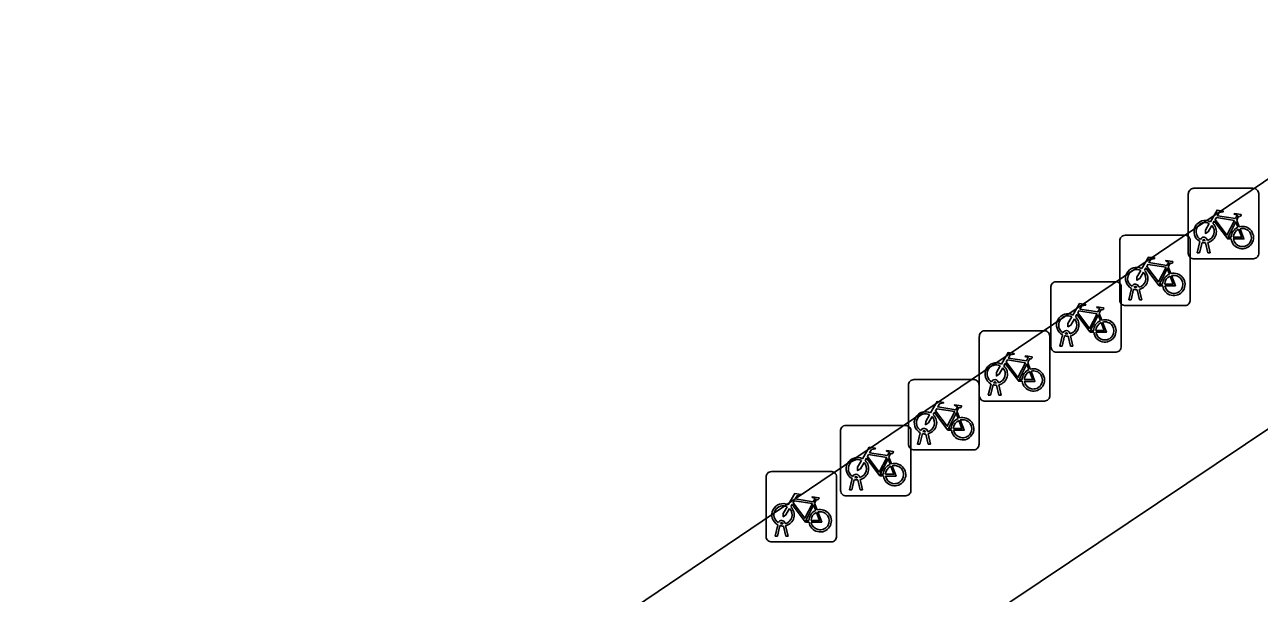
# Model space of a CAD drawing. Extents: x 160664 to 161506, y 382245 to 383288.
# Drawn here: x 161352.8 to 161370.33, y 382956.33 to 382964.41 of the extents above; entities that cross this region are included whole.
import ezdxf

# ---------------------------------------------------------------- set-up
doc = ezdxf.new("R2010")
doc.units = 0
for name, color, linetype in [('IMGEO_Fietsenrek', 7, 'Continuous'), ('IMGEO_Pand', 7, 'Continuous'), ('IMGEO_Voetpad_open', 7, 'Continuous')]:
    doc.layers.add(name, color=color, linetype=linetype)

msp = doc.modelspace()

# ---------------------------------------------------------------- linework, layer by layer
at = {"layer": 'IMGEO_Fietsenrek'}
for p, q in [((161369.318, 382961.159), (161369.318, 382962)), ((161369.318, 382962), (161369.318, 382961.159)), ((161369.393, 382962.084), (161370.234, 382962.084)), ((161370.234, 382962.084), (161369.393, 382962.084)), ((161370.318, 382962.009), (161370.318, 382961.168)), ((161370.318, 382961.168), (161370.318, 382962.009)), ((161370.005, 382961.633), (161370.041, 382961.538)), ((161368.346, 382960.494), (161368.346, 382961.335)), ((161368.346, 382961.335), (161368.346, 382960.494)), ((161368.421, 382961.419), (161369.262, 382961.419)), ((161369.262, 382961.419), (161368.421, 382961.419)), ((161369.346, 382961.344), (161369.346, 382960.503)), ((161369.346, 382960.503), (161369.346, 382961.344)), ((161369.445, 382961.168), (161369.484, 382961.328)), ((161369.514, 382961.316), (161369.479, 382961.168)), ((161369.556, 382961.34), (161369.555, 382961.344)), ((161369.597, 382961.168), (161369.563, 382961.31)), ((161369.587, 382961.351), (161369.588, 382961.344)), ((161369.595, 382961.314), (161369.63, 382961.168)), ((161369.479, 382961.168), (161369.445, 382961.168)), ((161369.63, 382961.168), (161369.597, 382961.168)), ((161369.033, 382960.968), (161369.069, 382960.873)), ((161370.243, 382961.084), (161369.402, 382961.084)), ((161369.402, 382961.084), (161370.243, 382961.084)), ((161367.442, 382960.759), (161368.283, 382960.759)), ((161368.283, 382960.759), (161367.442, 382960.759)), ((161367.367, 382959.834), (161367.367, 382960.675)), ((161367.367, 382960.675), (161367.367, 382959.834)), ((161368.367, 382960.684), (161368.367, 382959.843)), ((161368.367, 382959.843), (161368.367, 382960.684)), ((161368.473, 382960.503), (161368.512, 382960.663)), ((161368.542, 382960.651), (161368.507, 382960.503)), ((161368.584, 382960.675), (161368.583, 382960.679)), ((161368.625, 382960.503), (161368.591, 382960.645)), ((161368.615, 382960.686), (161368.616, 382960.679)), ((161368.623, 382960.649), (161368.658, 382960.503)), ((161369.271, 382960.419), (161368.43, 382960.419)), ((161368.43, 382960.419), (161369.271, 382960.419)), ((161368.507, 382960.503), (161368.473, 382960.503)), ((161368.658, 382960.503), (161368.625, 382960.503)), ((161368.054, 382960.308), (161368.09, 382960.213)), ((161366.427, 382960.063), (161367.268, 382960.063)), ((161367.268, 382960.063), (161366.427, 382960.063)), ((161366.352, 382959.138), (161366.352, 382959.979)), ((161366.352, 382959.979), (161366.352, 382959.138)), ((161367.352, 382959.988), (161367.352, 382959.147)), ((161367.352, 382959.147), (161367.352, 382959.988)), ((161367.494, 382959.843), (161367.533, 382960.003)), ((161367.563, 382959.991), (161367.528, 382959.843)), ((161367.605, 382960.015), (161367.604, 382960.019)), ((161367.646, 382959.843), (161367.612, 382959.985)), ((161367.636, 382960.026), (161367.637, 382960.019)), ((161367.644, 382959.989), (161367.679, 382959.843)), ((161368.292, 382959.759), (161367.451, 382959.759)), ((161367.451, 382959.759), (161368.292, 382959.759)), ((161367.528, 382959.843), (161367.494, 382959.843)), ((161367.679, 382959.843), (161367.646, 382959.843)), ((161367.039, 382959.612), (161367.075, 382959.517)), ((161365.423, 382959.37), (161366.264, 382959.37)), ((161366.264, 382959.37), (161365.423, 382959.37)), ((161365.348, 382958.445), (161365.348, 382959.286)), ((161365.348, 382959.286), (161365.348, 382958.445)), ((161366.348, 382959.295), (161366.348, 382958.454)), ((161366.348, 382958.454), (161366.348, 382959.295)), ((161366.479, 382959.147), (161366.518, 382959.307)), ((161366.548, 382959.295), (161366.513, 382959.147)), ((161366.59, 382959.319), (161366.589, 382959.323)), ((161366.631, 382959.147), (161366.597, 382959.289)), ((161366.621, 382959.33), (161366.622, 382959.323)), ((161366.629, 382959.293), (161366.664, 382959.147)), ((161367.277, 382959.063), (161366.436, 382959.063)), ((161366.436, 382959.063), (161367.277, 382959.063)), ((161366.513, 382959.147), (161366.479, 382959.147)), ((161366.664, 382959.147), (161366.631, 382959.147)), ((161366.035, 382958.919), (161366.071, 382958.824)), ((161364.457, 382958.719), (161365.298, 382958.719)), ((161365.298, 382958.719), (161364.457, 382958.719)), ((161364.382, 382957.794), (161364.382, 382958.635)), ((161364.382, 382958.635), (161364.382, 382957.794)), ((161365.382, 382958.644), (161365.382, 382957.803)), ((161365.382, 382957.803), (161365.382, 382958.644)), ((161365.475, 382958.454), (161365.514, 382958.614)), ((161365.544, 382958.602), (161365.509, 382958.454)), ((161365.586, 382958.626), (161365.585, 382958.63)), ((161365.627, 382958.454), (161365.593, 382958.596)), ((161365.617, 382958.637), (161365.618, 382958.63)), ((161365.625, 382958.6), (161365.66, 382958.454)), ((161366.273, 382958.37), (161365.432, 382958.37)), ((161365.432, 382958.37), (161366.273, 382958.37)), ((161365.509, 382958.454), (161365.475, 382958.454)), ((161365.66, 382958.454), (161365.627, 382958.454)), ((161365.069, 382958.268), (161365.105, 382958.173)), ((161363.326, 382957.139), (161363.326, 382957.98)), ((161363.326, 382957.98), (161363.326, 382957.139)), ((161363.401, 382958.064), (161364.242, 382958.064)), ((161364.242, 382958.064), (161363.401, 382958.064)), ((161364.326, 382957.989), (161364.326, 382957.148)), ((161364.326, 382957.148), (161364.326, 382957.989)), ((161364.509, 382957.803), (161364.548, 382957.963)), ((161364.62, 382957.975), (161364.619, 382957.979)), ((161364.651, 382957.986), (161364.652, 382957.979)), ((161364.543, 382957.803), (161364.509, 382957.803)), ((161364.578, 382957.951), (161364.543, 382957.803)), ((161364.661, 382957.803), (161364.627, 382957.945)), ((161364.659, 382957.949), (161364.694, 382957.803)), ((161364.694, 382957.803), (161364.661, 382957.803)), ((161364.013, 382957.613), (161364.049, 382957.518)), ((161365.307, 382957.719), (161364.466, 382957.719)), ((161364.466, 382957.719), (161365.307, 382957.719)), ((161363.453, 382957.148), (161363.492, 382957.308)), ((161363.522, 382957.296), (161363.487, 382957.148)), ((161363.564, 382957.32), (161363.563, 382957.324)), ((161363.605, 382957.148), (161363.571, 382957.29)), ((161363.595, 382957.331), (161363.596, 382957.324)), ((161363.603, 382957.294), (161363.638, 382957.148)), ((161363.487, 382957.148), (161363.453, 382957.148)), ((161363.638, 382957.148), (161363.605, 382957.148)), ((161364.251, 382957.064), (161363.41, 382957.064)), ((161363.41, 382957.064), (161364.251, 382957.064))]:
    msp.add_line(p, q, dxfattribs=at)
for points in [[(161369.631, 382961.61), (161369.726, 382961.774), (161369.812, 382961.76), (161369.814, 382961.751), (161369.758, 382961.74), (161369.731, 382961.695), (161369.987, 382961.654)], [(161369.974, 382961.629), (161369.717, 382961.67), (161369.7, 382961.641), (161369.867, 382961.421), (161369.974, 382961.629)], [(161369.987, 382961.654), (161370.012, 382961.703), (161370.006, 382961.707), (161369.983, 382961.711), (161369.971, 382961.718), (161369.97, 382961.721), (161369.972, 382961.726), (161370.067, 382961.711), (161370.069, 382961.701), (161370.059, 382961.688), (161370.047, 382961.682), (161370.033, 382961.688), (161370.005, 382961.633)], [(161369.652, 382961.558), (161369.6, 382961.468), (161369.56, 382961.443), (161369.561, 382961.49), (161369.616, 382961.584)], [(161369.927, 382961.366), (161369.877, 382961.366), (161369.686, 382961.617), (161369.667, 382961.585)], [(161370.022, 382961.531), (161369.992, 382961.608), (161369.883, 382961.39), (161369.926, 382961.39)], [(161369.956, 382961.39), (161370.076, 382961.389), (161370.032, 382961.503)], [(161370.052, 382961.51), (161370.107, 382961.365), (161369.957, 382961.365)], [(161368.659, 382960.945), (161368.754, 382961.109), (161368.84, 382961.095), (161368.842, 382961.086), (161368.786, 382961.075), (161368.759, 382961.03), (161369.015, 382960.989)], [(161368.955, 382960.701), (161368.905, 382960.701), (161368.714, 382960.952), (161368.695, 382960.92)], [(161369.002, 382960.964), (161368.745, 382961.005), (161368.728, 382960.976), (161368.895, 382960.756), (161369.002, 382960.964)], [(161369.05, 382960.866), (161369.02, 382960.943), (161368.911, 382960.725), (161368.954, 382960.725)], [(161369.015, 382960.989), (161369.04, 382961.038), (161369.034, 382961.042), (161369.011, 382961.046), (161368.999, 382961.053), (161368.998, 382961.056), (161369, 382961.061), (161369.095, 382961.046), (161369.097, 382961.036), (161369.087, 382961.023), (161369.075, 382961.017), (161369.061, 382961.023), (161369.033, 382960.968)], [(161368.68, 382960.893), (161368.628, 382960.803), (161368.588, 382960.778), (161368.589, 382960.825), (161368.644, 382960.919)], [(161368.984, 382960.725), (161369.104, 382960.724), (161369.06, 382960.838)], [(161369.08, 382960.845), (161369.135, 382960.7), (161368.985, 382960.7)], [(161367.68, 382960.285), (161367.775, 382960.449), (161367.861, 382960.435), (161367.863, 382960.426), (161367.807, 382960.415), (161367.78, 382960.37), (161368.036, 382960.329)], [(161367.701, 382960.233), (161367.649, 382960.143), (161367.609, 382960.118), (161367.61, 382960.165), (161367.665, 382960.259)], [(161367.976, 382960.041), (161367.926, 382960.041), (161367.735, 382960.292), (161367.716, 382960.26)], [(161368.023, 382960.304), (161367.766, 382960.345), (161367.749, 382960.316), (161367.916, 382960.096), (161368.023, 382960.304)], [(161368.071, 382960.206), (161368.041, 382960.283), (161367.932, 382960.065), (161367.975, 382960.065)], [(161368.036, 382960.329), (161368.061, 382960.378), (161368.055, 382960.382), (161368.032, 382960.386), (161368.02, 382960.393), (161368.019, 382960.396), (161368.021, 382960.401), (161368.116, 382960.386), (161368.118, 382960.376), (161368.108, 382960.363), (161368.096, 382960.357), (161368.082, 382960.363), (161368.054, 382960.308)], [(161368.005, 382960.065), (161368.125, 382960.064), (161368.081, 382960.178)], [(161368.101, 382960.185), (161368.156, 382960.04), (161368.006, 382960.04)], [(161366.665, 382959.589), (161366.76, 382959.753), (161366.846, 382959.739), (161366.848, 382959.73), (161366.792, 382959.719), (161366.765, 382959.674), (161367.021, 382959.633)], [(161366.686, 382959.537), (161366.634, 382959.447), (161366.594, 382959.422), (161366.595, 382959.469), (161366.65, 382959.563)], [(161366.961, 382959.345), (161366.911, 382959.345), (161366.72, 382959.596), (161366.701, 382959.564)], [(161367.008, 382959.608), (161366.751, 382959.649), (161366.734, 382959.62), (161366.901, 382959.4), (161367.008, 382959.608)], [(161367.056, 382959.51), (161367.026, 382959.587), (161366.917, 382959.369), (161366.96, 382959.369)], [(161367.021, 382959.633), (161367.046, 382959.682), (161367.04, 382959.686), (161367.017, 382959.69), (161367.005, 382959.697), (161367.004, 382959.7), (161367.006, 382959.705), (161367.101, 382959.69), (161367.103, 382959.68), (161367.093, 382959.667), (161367.081, 382959.661), (161367.067, 382959.667), (161367.039, 382959.612)], [(161366.99, 382959.369), (161367.11, 382959.368), (161367.066, 382959.482)], [(161367.086, 382959.489), (161367.141, 382959.344), (161366.991, 382959.344)], [(161365.661, 382958.896), (161365.756, 382959.06), (161365.842, 382959.046), (161365.844, 382959.037), (161365.788, 382959.026), (161365.761, 382958.981), (161366.017, 382958.94)], [(161366.017, 382958.94), (161366.042, 382958.989), (161366.036, 382958.993), (161366.013, 382958.997), (161366.001, 382959.004), (161366, 382959.007), (161366.002, 382959.012), (161366.097, 382958.997), (161366.099, 382958.987), (161366.089, 382958.974), (161366.077, 382958.968), (161366.063, 382958.974), (161366.035, 382958.919)], [(161365.682, 382958.844), (161365.63, 382958.754), (161365.59, 382958.729), (161365.591, 382958.776), (161365.646, 382958.87)], [(161365.957, 382958.652), (161365.907, 382958.652), (161365.716, 382958.903), (161365.697, 382958.871)], [(161366.004, 382958.915), (161365.747, 382958.956), (161365.73, 382958.927), (161365.897, 382958.707), (161366.004, 382958.915)], [(161366.052, 382958.817), (161366.022, 382958.894), (161365.913, 382958.676), (161365.956, 382958.676)], [(161365.986, 382958.676), (161366.106, 382958.675), (161366.062, 382958.789)], [(161366.082, 382958.796), (161366.137, 382958.651), (161365.987, 382958.651)], [(161364.695, 382958.245), (161364.79, 382958.409), (161364.876, 382958.395), (161364.878, 382958.386), (161364.822, 382958.375), (161364.795, 382958.33), (161365.051, 382958.289)], [(161365.038, 382958.264), (161364.781, 382958.305), (161364.764, 382958.276), (161364.931, 382958.056), (161365.038, 382958.264)], [(161365.051, 382958.289), (161365.076, 382958.338), (161365.07, 382958.342), (161365.047, 382958.346), (161365.035, 382958.353), (161365.034, 382958.356), (161365.036, 382958.361), (161365.131, 382958.346), (161365.133, 382958.336), (161365.123, 382958.323), (161365.111, 382958.317), (161365.097, 382958.323), (161365.069, 382958.268)], [(161364.716, 382958.193), (161364.664, 382958.103), (161364.624, 382958.078), (161364.625, 382958.125), (161364.68, 382958.219)], [(161364.991, 382958.001), (161364.941, 382958.001), (161364.75, 382958.252), (161364.731, 382958.22)], [(161365.086, 382958.166), (161365.056, 382958.243), (161364.947, 382958.025), (161364.99, 382958.025)], [(161365.02, 382958.025), (161365.14, 382958.024), (161365.096, 382958.138)], [(161365.116, 382958.145), (161365.171, 382958), (161365.021, 382958)], [(161363.639, 382957.59), (161363.734, 382957.754), (161363.82, 382957.74), (161363.822, 382957.731), (161363.766, 382957.72), (161363.739, 382957.675), (161363.995, 382957.634)], [(161363.982, 382957.609), (161363.725, 382957.65), (161363.708, 382957.621), (161363.875, 382957.401), (161363.982, 382957.609)], [(161363.995, 382957.634), (161364.02, 382957.683), (161364.014, 382957.687), (161363.991, 382957.691), (161363.979, 382957.698), (161363.978, 382957.701), (161363.98, 382957.706), (161364.075, 382957.691), (161364.077, 382957.681), (161364.067, 382957.668), (161364.055, 382957.662), (161364.041, 382957.668), (161364.013, 382957.613)], [(161363.66, 382957.538), (161363.608, 382957.448), (161363.568, 382957.423), (161363.569, 382957.47), (161363.624, 382957.564)], [(161363.935, 382957.346), (161363.885, 382957.346), (161363.694, 382957.597), (161363.675, 382957.565)], [(161364.03, 382957.511), (161364, 382957.588), (161363.891, 382957.37), (161363.934, 382957.37)], [(161363.964, 382957.37), (161364.084, 382957.369), (161364.04, 382957.483)], [(161364.06, 382957.49), (161364.115, 382957.345), (161363.965, 382957.345)]]:
    msp.add_lwpolyline(points, dxfattribs=at)
for centre, radius, start, end in [((161369.396, 382962.006), 0.0779, 92.4484, 184.2845), ((161369.396, 382962.006), 0.0779, 92.4484, 184.2845), ((161370.24, 382962.006), 0.0779, 2.4484, 94.2845), ((161370.24, 382962.006), 0.0779, 2.4484, 94.2845), ((161369.558, 382961.469), 0.159, 62.6766, 242.1369), ((161369.558, 382961.469), 0.129, 63.3192, 238.903), ((161369.558, 382961.469), 0.129, 283.6043, 43.4302), ((161369.558, 382961.469), 0.159, 283.5766, 46.6042), ((161370.085, 382961.385), 0.159, 113.3408, 178.3217), ((161370.085, 382961.385), 0.159, 187.0065, 105.7708), ((161370.085, 382961.385), 0.129, 113.923, 177.9556), ((161370.085, 382961.385), 0.129, 188.6715, 104.5883), ((161368.424, 382961.341), 0.0779, 92.4484, 184.2845), ((161368.424, 382961.341), 0.0779, 92.4484, 184.2845), ((161369.268, 382961.341), 0.0779, 2.4484, 94.2845), ((161369.268, 382961.341), 0.0779, 2.4484, 94.2845), ((161369.538, 382961.34), 0.0499, 12.8025, 158.6934), ((161369.558, 382961.469), 0.159, 253.9967, 271.7867), ((161369.538, 382961.34), 0.0174, 12.8025, 163.4502), ((161369.558, 382961.469), 0.129, 253.415, 269.0204), ((161369.396, 382961.162), 0.0779, 182.4484, 274.2845), ((161369.396, 382961.162), 0.0779, 182.4484, 274.2845), ((161370.24, 382961.162), 0.0779, 272.4484, 4.2845), ((161370.24, 382961.162), 0.0779, 272.4484, 4.2845), ((161368.586, 382960.804), 0.159, 62.6766, 242.1369), ((161368.586, 382960.804), 0.129, 63.3192, 238.903), ((161367.445, 382960.681), 0.0779, 92.4484, 184.2845), ((161367.445, 382960.681), 0.0779, 92.4484, 184.2845), ((161368.289, 382960.681), 0.0779, 2.4484, 94.2845), ((161368.289, 382960.681), 0.0779, 2.4484, 94.2845), ((161368.586, 382960.804), 0.129, 283.6043, 43.4302), ((161368.586, 382960.804), 0.159, 283.5766, 46.6042), ((161369.113, 382960.72), 0.159, 113.3408, 178.3217), ((161369.113, 382960.72), 0.159, 187.0065, 105.7708), ((161369.113, 382960.72), 0.129, 113.923, 177.9556), ((161369.113, 382960.72), 0.129, 188.6715, 104.5883), ((161368.566, 382960.675), 0.0499, 12.8025, 158.6934), ((161368.586, 382960.804), 0.159, 253.9967, 271.7867), ((161368.566, 382960.675), 0.0174, 12.8025, 163.4502), ((161368.586, 382960.804), 0.129, 253.415, 269.0204), ((161368.424, 382960.497), 0.0779, 182.4484, 274.2845), ((161368.424, 382960.497), 0.0779, 182.4484, 274.2845), ((161369.268, 382960.497), 0.0779, 272.4484, 4.2845), ((161369.268, 382960.497), 0.0779, 272.4484, 4.2845), ((161367.607, 382960.144), 0.159, 62.6766, 242.1369), ((161367.607, 382960.144), 0.129, 63.3192, 238.903), ((161367.607, 382960.144), 0.129, 283.6043, 43.4302), ((161367.607, 382960.144), 0.159, 283.5766, 46.6042), ((161366.43, 382959.985), 0.0779, 92.4484, 184.2845), ((161366.43, 382959.985), 0.0779, 92.4484, 184.2845), ((161367.274, 382959.985), 0.0779, 2.4484, 94.2845), ((161367.274, 382959.985), 0.0779, 2.4484, 94.2845), ((161367.587, 382960.015), 0.0499, 12.8025, 158.6934), ((161368.134, 382960.06), 0.159, 113.3408, 178.3217), ((161368.134, 382960.06), 0.159, 187.0065, 105.7708), ((161368.134, 382960.06), 0.129, 113.923, 177.9556), ((161368.134, 382960.06), 0.129, 188.6715, 104.5883), ((161367.607, 382960.144), 0.159, 253.9967, 271.7867), ((161367.587, 382960.015), 0.0174, 12.8025, 163.4502), ((161367.607, 382960.144), 0.129, 253.415, 269.0204), ((161367.445, 382959.837), 0.0779, 182.4484, 274.2845), ((161367.445, 382959.837), 0.0779, 182.4484, 274.2845), ((161368.289, 382959.837), 0.0779, 272.4484, 4.2845), ((161368.289, 382959.837), 0.0779, 272.4484, 4.2845), ((161366.592, 382959.448), 0.159, 62.6766, 242.1369), ((161366.592, 382959.448), 0.129, 63.3192, 238.903), ((161366.592, 382959.448), 0.129, 283.6043, 43.4302), ((161366.592, 382959.448), 0.159, 283.5766, 46.6042), ((161365.426, 382959.292), 0.0779, 92.4484, 184.2845), ((161365.426, 382959.292), 0.0779, 92.4484, 184.2845), ((161366.27, 382959.292), 0.0779, 2.4484, 94.2845), ((161366.27, 382959.292), 0.0779, 2.4484, 94.2845), ((161366.572, 382959.319), 0.0499, 12.8025, 158.6934), ((161367.119, 382959.364), 0.159, 113.3408, 178.3217), ((161367.119, 382959.364), 0.159, 187.0065, 105.7708), ((161367.119, 382959.364), 0.129, 113.923, 177.9556), ((161367.119, 382959.364), 0.129, 188.6715, 104.5883), ((161366.592, 382959.448), 0.159, 253.9967, 271.7867), ((161366.572, 382959.319), 0.0174, 12.8025, 163.4502), ((161366.592, 382959.448), 0.129, 253.415, 269.0204), ((161366.43, 382959.141), 0.0779, 182.4484, 274.2845), ((161366.43, 382959.141), 0.0779, 182.4484, 274.2845), ((161367.274, 382959.141), 0.0779, 272.4484, 4.2845), ((161367.274, 382959.141), 0.0779, 272.4484, 4.2845), ((161365.588, 382958.755), 0.159, 62.6766, 242.1369), ((161365.588, 382958.755), 0.129, 63.3192, 238.903), ((161365.588, 382958.755), 0.129, 283.6043, 43.4302), ((161365.588, 382958.755), 0.159, 283.5766, 46.6042), ((161366.115, 382958.671), 0.159, 187.0065, 105.7708), ((161364.46, 382958.641), 0.0779, 92.4484, 184.2845), ((161364.46, 382958.641), 0.0779, 92.4484, 184.2845), ((161365.304, 382958.641), 0.0779, 2.4484, 94.2845), ((161365.304, 382958.641), 0.0779, 2.4484, 94.2845), ((161365.568, 382958.626), 0.0499, 12.8025, 158.6934), ((161366.115, 382958.671), 0.159, 113.3408, 178.3217), ((161366.115, 382958.671), 0.129, 113.923, 177.9556), ((161366.115, 382958.671), 0.129, 188.6715, 104.5883), ((161365.588, 382958.755), 0.159, 253.9967, 271.7867), ((161365.568, 382958.626), 0.0174, 12.8025, 163.4502), ((161365.588, 382958.755), 0.129, 253.415, 269.0204), ((161365.426, 382958.448), 0.0779, 182.4484, 274.2845), ((161365.426, 382958.448), 0.0779, 182.4484, 274.2845), ((161366.27, 382958.448), 0.0779, 272.4484, 4.2845), ((161366.27, 382958.448), 0.0779, 272.4484, 4.2845), ((161364.622, 382958.104), 0.159, 62.6766, 242.1369), ((161364.622, 382958.104), 0.129, 63.3192, 238.903), ((161364.622, 382958.104), 0.129, 283.6043, 43.4302), ((161364.622, 382958.104), 0.159, 283.5766, 46.6042), ((161365.149, 382958.02), 0.159, 113.3408, 178.3217), ((161365.149, 382958.02), 0.159, 187.0065, 105.7708), ((161365.149, 382958.02), 0.129, 113.923, 177.9556), ((161365.149, 382958.02), 0.129, 188.6715, 104.5883), ((161363.404, 382957.986), 0.0779, 92.4484, 184.2845), ((161363.404, 382957.986), 0.0779, 92.4484, 184.2845), ((161364.248, 382957.986), 0.0779, 2.4484, 94.2845), ((161364.248, 382957.986), 0.0779, 2.4484, 94.2845), ((161364.602, 382957.975), 0.0499, 12.8025, 158.6934), ((161364.602, 382957.975), 0.0174, 12.8025, 163.4502), ((161364.622, 382958.104), 0.129, 253.415, 269.0204), ((161364.46, 382957.797), 0.0779, 182.4484, 274.2845), ((161364.46, 382957.797), 0.0779, 182.4484, 274.2845), ((161364.622, 382958.104), 0.159, 253.9967, 271.7867), ((161365.304, 382957.797), 0.0779, 272.4484, 4.2845), ((161365.304, 382957.797), 0.0779, 272.4484, 4.2845), ((161363.566, 382957.449), 0.159, 62.6766, 242.1369), ((161363.566, 382957.449), 0.129, 63.3192, 238.903), ((161363.566, 382957.449), 0.129, 283.6043, 43.4302), ((161363.566, 382957.449), 0.159, 283.5766, 46.6042), ((161364.093, 382957.365), 0.159, 113.3408, 178.3217), ((161364.093, 382957.365), 0.159, 187.0065, 105.7708), ((161364.093, 382957.365), 0.129, 113.923, 177.9556), ((161364.093, 382957.365), 0.129, 188.6715, 104.5883), ((161363.546, 382957.32), 0.0499, 12.8025, 158.6934), ((161363.566, 382957.449), 0.159, 253.9967, 271.7867), ((161363.546, 382957.32), 0.0174, 12.8025, 163.4502), ((161363.566, 382957.449), 0.129, 253.415, 269.0204), ((161363.404, 382957.142), 0.0779, 182.4484, 274.2845), ((161363.404, 382957.142), 0.0779, 182.4484, 274.2845), ((161364.248, 382957.142), 0.0779, 272.4484, 4.2845), ((161364.248, 382957.142), 0.0779, 272.4484, 4.2845)]:
    msp.add_arc(centre, radius, start, end, dxfattribs=at)
at = {"layer": 'IMGEO_Pand'}
msp.add_lwpolyline([(161373.688, 382964.407), (161345.087, 382945.066)], dxfattribs=at)
at = {"layer": 'IMGEO_Voetpad_open'}
msp.add_lwpolyline([(161344.185, 382941.036), (161355.907, 382948.91), (161356.299, 382948.337), (161356.799, 382948.658), (161356.403, 382949.248), (161372.626, 382960.125)], dxfattribs=at)

doc.saveas('drawing.dxf')
